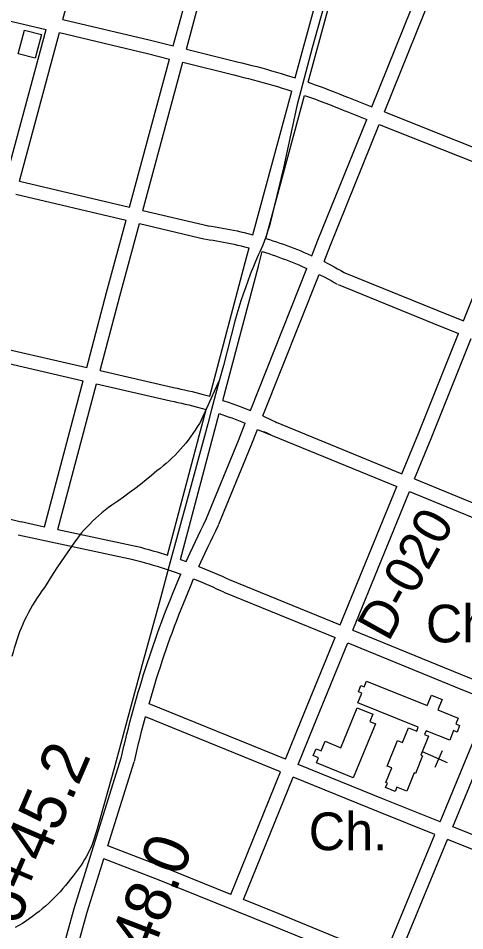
# Model space of a CAD drawing. Extents: x 3677843 to 3715951, y 511991 to 537744.
# Drawn here: x 3698067 to 3699050, y 530904 to 532913 of the extents above; entities that cross this region are included whole.
import ezdxf

# ---------------------------------------------------------------- set-up
doc = ezdxf.new("R2010")
doc.units = 0
for name, color, linetype in [('V-BLDG-OTLN', 7, 'Continuous'), ('V-RAIL-TRAK', 7, 'Continuous'), ('V-RIVR-RANG-IDEN', 7, 'Continuous'), ('V-ROAD-CNTR', 7, 'Continuous'), ('V-SITE-OTLN', 7, 'Continuous'), ('V-SITE-OTLN-IDEN', 7, 'Continuous'), ('V-SURV-IDEN', 7, 'Continuous')]:
    doc.layers.add(name, color=color, linetype=linetype)

msp = doc.modelspace()

# ---------------------------------------------------------------- linework, layer by layer
at = {"layer": 'V-BLDG-OTLN'}
for points in [[(3698118.6, 532876.7), (3698104.8, 532824.9), (3698067.3, 532834.8), (3698081.1, 532886.7)], [(3698833.6, 531453.1), (3698967.2, 531399.4), (3698976.6, 531422.7), (3699000.2, 531413.2), (3698990.9, 531390), (3699035.3, 531372.1), (3699030.3, 531359.4), (3699038.9, 531355.9), (3699033.1, 531341.3), (3699025.5, 531344.3), (3699017, 531323.1), (3698964.9, 531344.1), (3698961.6, 531335.7), (3698970.3, 531332.2), (3698953.5, 531290.5), (3698957.3, 531289), (3698941.6, 531250), (3698938.8, 531251.1), (3698922.7, 531211.2), (3698900.8, 531220), (3698896.9, 531210.4), (3698875.9, 531218.8), (3698879.9, 531228.8), (3698876.4, 531230.2), (3698889.3, 531262.3), (3698879.6, 531266.2), (3698902.2, 531322.5), (3698913.1, 531318.1), (3698926.2, 531350.6), (3698944.3, 531343.3), (3698947.7, 531351.8), (3698814.5, 531405.3), (3698823.3, 531427.2), (3698816.2, 531430.1), (3698821.7, 531443.9), (3698828.8, 531441.1)], [(3698853.5, 531359.1), (3698804.6, 531240.4), (3698724, 531273.6), (3698728.5, 531284.6), (3698716.6, 531289.5), (3698722.8, 531304.4), (3698734.3, 531299.6), (3698743.1, 531320.8), (3698777, 531306.8), (3698813.2, 531394.6), (3698847.6, 531380.4), (3698840.9, 531364.3)]]:
    msp.add_lwpolyline(points, close=True, dxfattribs=at)
at = {"layer": 'V-RAIL-TRAK'}
for p, q in [((3698482.2, 532054.2), (3698509.8, 532114.6)), ((3698470.4, 532028.5), (3698482.2, 532054.2)), ((3698492.9, 532051.4), (3698484.6, 532020))]:
    msp.add_line(p, q, dxfattribs=at)
for points in [[(3698761, 533015.6), (3698745.6, 532960.4), (3698713.9, 532847.8), (3698689.2, 532753.3)], [(3698689.2, 532753.3), (3698681.3, 532723), (3698679.8, 532716)], [(3698679.8, 532716), (3698650.9, 532583.7), (3698621.5, 532462), (3698619.3, 532453.7), (3698616.9, 532445.4), (3698614.3, 532437.2), (3698611.6, 532429.1), (3698608.6, 532421.1), (3698605.4, 532413.1), (3698602.1, 532405.2), (3698599.1, 532398.7)], [(3698599.1, 532398.7), (3698595.7, 532391.1), (3698589.6, 532377), (3698583.7, 532362.8), (3698580.3, 532354.4)], [(3698580.3, 532354.4), (3698577.9, 532348.5), (3698572.4, 532334.1), (3698567.2, 532319.6), (3698562.1, 532305.1), (3698557.2, 532290.5), (3698552.6, 532275.8), (3698548.2, 532261), (3698544, 532246.2), (3698518.7, 532148.1), (3698509.8, 532114.6), (3698492.9, 532051.4)], [(3698470.4, 532028.5), (3698470.3, 532028.4), (3698465.9, 532020.7), (3698461.4, 532013.2), (3698456.6, 532005.8), (3698451.7, 531998.5), (3698446.6, 531991.3), (3698441.3, 531984.2), (3698435.8, 531977.3), (3698430.2, 531970.5), (3698424.4, 531963.8), (3698418.4, 531957.3), (3698412.3, 531951), (3698406.1, 531944.8), (3698399.6, 531938.7), (3698393.1, 531932.8), (3698386.4, 531927.1), (3698379.5, 531921.5), (3698372.6, 531916.1), (3698360.6, 531906), (3698348.6, 531896.2), (3698336.4, 531886.5), (3698324, 531877), (3698311.5, 531867.6), (3698298.8, 531858.5), (3698286.1, 531849.6), (3698273.1, 531840.9), (3698265.8, 531835.4), (3698258.6, 531829.7), (3698251.5, 531823.9), (3698244.5, 531818), (3698237.7, 531811.8), (3698231, 531805.6), (3698224.5, 531799.2), (3698218.1, 531792.6), (3698211.8, 531785.9), (3698205.7, 531779.1), (3698189.9, 531757.3), (3698153.8, 531705.2), (3698144, 531690.1), (3698134.3, 531674.9), (3698124.8, 531659.5), (3698119.2, 531652), (3698113.8, 531644.3), (3698108.6, 531636.5)], [(3698484.6, 532020), (3698475.2, 531984.5), (3698440.9, 531860.4), (3698398.7, 531705.3), (3698380.2, 531635.8), (3698342.5, 531498.2), (3698308.8, 531373.5), (3698277.3, 531259), (3698240.7, 531128.1), (3698238.9, 531121), (3698236.9, 531114), (3698234.7, 531107), (3698232.2, 531100.1), (3698229.6, 531093.3), (3698226.8, 531086.5), (3698223.7, 531079.9), (3698220.5, 531073.3), (3698217.1, 531066.8), (3698213.4, 531060.5), (3698209.6, 531054.2), (3698205.6, 531048.1), (3698201.5, 531042), (3698197.1, 531036.2), (3698192.6, 531030.4), (3698187.9, 531024.8), (3698182.5, 531017.5), (3698176.9, 531010.4), (3698171.2, 531003.3), (3698165.3, 530996.5), (3698159.3, 530989.7), (3698153.1, 530983.1), (3698146.8, 530976.6), (3698140.3, 530970.2), (3698133.7, 530964), (3698127, 530958), (3698120.1, 530952.1), (3698113.1, 530946.3), (3698106, 530940.8), (3698098.7, 530935.3), (3698091.4, 530930.1), (3698083.9, 530924.9), (3698076.3, 530920), (3698068.6, 530915.2), (3698060.8, 530910.6)], [(3698108.6, 531636.5), (3698103.6, 531628.6), (3698098.8, 531620.6), (3698094.1, 531612.4), (3698089.6, 531604.2), (3698085.3, 531595.8), (3698081.2, 531587.4), (3698077.4, 531578.9), (3698073.7, 531570.3), (3698070.2, 531561.6), (3698066.9, 531552.8), (3698063.8, 531543.9), (3698060.9, 531535), (3698058.2, 531526), (3698055.7, 531517), (3698053.4, 531507.9)]]:
    msp.add_lwpolyline(points, dxfattribs=at)
at = {"layer": 'V-ROAD-CNTR'}
for points in [[(3698165.4, 532910.1), (3698192.4, 533010.5), (3698252.9, 533230.4)], [(3698408.3, 532852), (3698436.5, 532956.6), (3698494.5, 533171.7)], [(3698437.4, 532844.8), (3698465.5, 532948.7), (3698523.7, 533164.6)], [(3698677, 532781.5), (3698763.2, 533099.7)], [(3698705.5, 532771.9), (3698791.7, 533090.2)], [(3698845.4, 532717.7), (3698968.3, 533022.6)], [(3698873.3, 532706.6), (3698996.2, 533011.4)], [(3697708.9, 532987.2), (3698128.5, 532888)], [(3698165.4, 532910.1), (3698358.5, 532864.4), (3698408.3, 532852)], [(3698040.8, 532561.2), (3698128.5, 532888)], [(3698070, 532554.3), (3698157.7, 532881.1)], [(3698157.7, 532881.1), (3698351.5, 532835.2), (3698400.5, 532823)], [(3698437.4, 532844.8), (3698548.9, 532817)], [(3698312.4, 532496.8), (3698400.5, 532823)], [(3698341.6, 532489.9), (3698429.6, 532815.8)], [(3698429.6, 532815.8), (3698541.6, 532787.9)], [(3698548.7, 532817.1), (3698559.6, 532814.5), (3698570.5, 532811.8), (3698581.4, 532809.1), (3698592.2, 532806.3), (3698603.1, 532803.4), (3698613.9, 532800.4), (3698624.7, 532797.4), (3698635.5, 532794.2), (3698646.3, 532791), (3698657, 532787.7), (3698677, 532781.5)], [(3698541.8, 532787.9), (3698552.6, 532785.3), (3698563.2, 532782.7), (3698573.9, 532780), (3698584.6, 532777.3), (3698595.2, 532774.4), (3698605.9, 532771.5), (3698616.5, 532768.5), (3698627, 532765.5), (3698637.6, 532762.3), (3698648.1, 532759.1), (3698658.6, 532755.8), (3698669.1, 532752.4)], [(3698705.5, 532771.9), (3698720.9, 532766.4), (3698731.5, 532762.6), (3698742, 532758.7), (3698752.5, 532754.7), (3698763, 532750.7), (3698773.4, 532746.5), (3698783.8, 532742.3), (3698794.2, 532738.1), (3698798, 532736.5)], [(3698583.5, 532436.2), (3698669.1, 532752.4)], [(3698612.3, 532428), (3698697.6, 532742.8)], [(3698697.6, 532742.8), (3698710.8, 532738.2), (3698721.2, 532734.4), (3698731.5, 532730.6), (3698741.8, 532726.7), (3698752.1, 532722.7), (3698762.3, 532718.7), (3698772.5, 532714.6), (3698782.7, 532710.4), (3698786.4, 532708.8)], [(3698797.7, 532736.6), (3698845.4, 532717.7)], [(3698786.7, 532708.7), (3698834.2, 532689.9)], [(3698873.3, 532706.6), (3699182.7, 532583.8)], [(3698713.4, 532389.9), (3698727, 532424.1), (3698834.2, 532689.9)], [(3698740.5, 532376.9), (3698754.9, 532413), (3698862, 532678.8)], [(3698862, 532678.8), (3699171.6, 532556)], [(3698070, 532554.3), (3698312.4, 532496.8)], [(3699047.5, 532246.5), (3699171.6, 532556)], [(3698062.2, 532525.3), (3698304.6, 532467.9)], [(3698341.6, 532489.9), (3698485.9, 532455.7)], [(3698217.9, 532143.7), (3698261.7, 532308.9), (3698304.6, 532467.9)], [(3698247.2, 532136.9), (3698290.7, 532301.1), (3698333.8, 532460.9)], [(3698333.8, 532460.9), (3698479, 532426.5)], [(3698484.5, 532456), (3698492.5, 532454.9), (3698500.6, 532453.6), (3698508.7, 532452.3), (3698516.8, 532450.9), (3698524.8, 532449.5), (3698532.8, 532447.9), (3698540.9, 532446.3), (3698548.9, 532444.6), (3698556.9, 532442.8), (3698564.8, 532440.9), (3698572.8, 532439), (3698583.5, 532436.2)], [(3698480.3, 532426.3), (3698488.2, 532425.2), (3698496, 532424), (3698503.8, 532422.7), (3698511.5, 532421.4), (3698519.3, 532420), (3698527, 532418.5), (3698534.7, 532416.9), (3698542.5, 532415.3), (3698550.1, 532413.5), (3698557.8, 532411.7), (3698565.5, 532409.9), (3698575.6, 532407.3)], [(3698612.3, 532428), (3698620, 532425.6), (3698627.8, 532423.1), (3698635.6, 532420.6), (3698643.3, 532417.9), (3698651, 532415.2), (3698658.7, 532412.4), (3698666.4, 532409.5), (3698674, 532406.5), (3698681.6, 532403.5), (3698689.2, 532400.4), (3698696.7, 532397.2), (3698704.2, 532394), (3698713.4, 532389.9)], [(3698488.6, 532080.4), (3698566.9, 532374.9), (3698575.6, 532407.3)], [(3698517.3, 532071.5), (3698595.9, 532367.1), (3698604.5, 532399.1)], [(3698604.5, 532399.1), (3698618.5, 532394.6), (3698626, 532392.1), (3698633.4, 532389.6), (3698640.9, 532387), (3698648.3, 532384.2), (3698655.7, 532381.5), (3698663, 532378.6), (3698670.3, 532375.7), (3698677.6, 532372.7), (3698684.9, 532369.6), (3698692.1, 532366.5), (3698702.3, 532361.9)], [(3698740.5, 532376.9), (3698748.5, 532372.9), (3698755.8, 532369.1), (3698763, 532365.2), (3698770.2, 532361.3), (3698777.3, 532357.3), (3698784.4, 532353.3), (3698784.6, 532353.2)], [(3698578.2, 532049.1), (3698702.3, 532361.9)], [(3698605.8, 532037.2), (3698729.5, 532348.9)], [(3698729.5, 532348.9), (3698741.8, 532342.5), (3698748.8, 532338.8), (3698755.7, 532335.1), (3698762.6, 532331.2), (3698769.4, 532327.3), (3698769.5, 532327.2)], [(3698782.7, 532354.1), (3698991.2, 532269.4), (3699047.5, 532246.5)], [(3698771.4, 532326.3), (3698979.9, 532241.6), (3699036.3, 532218.7)], [(3698911.9, 531909.8), (3698948.2, 531998.8), (3699036.3, 532218.7)], [(3698939.6, 531898.5), (3698976, 531987.5), (3699064.1, 532207.4)], [(3697974.8, 532199.7), (3698217.9, 532143.7)], [(3697967, 532170.7), (3698210.2, 532114.7)], [(3698247.2, 532136.9), (3698409, 532099.6)], [(3698125.1, 531793.4), (3698210.2, 532114.7)], [(3698154.5, 531787.2), (3698239.5, 532107.9)], [(3698239.5, 532107.9), (3698402.2, 532070.4)], [(3698408.5, 532099.7), (3698416.8, 532098.1), (3698425.1, 532096.4), (3698433.4, 532094.6), (3698441.7, 532092.7), (3698450, 532090.7), (3698458.2, 532088.7), (3698466.4, 532086.5), (3698474.6, 532084.3), (3698488.6, 532080.4)], [(3698402.7, 532070.3), (3698410.8, 532068.7), (3698418.8, 532067), (3698426.9, 532065.3), (3698434.9, 532063.5), (3698442.9, 532061.6), (3698450.8, 532059.6), (3698458.8, 532057.5), (3698480.9, 532051.6)], [(3698517.3, 532071.5), (3698531.4, 532066.7), (3698539.5, 532063.9), (3698547.4, 532061), (3698555.4, 532058), (3698563.3, 532054.9), (3698578.2, 532049.1)], [(3698395.7, 531730.8), (3698480.9, 532051.6)], [(3698424.1, 531721.1), (3698509.6, 532042.6)], [(3698509.6, 532042.6), (3698529.3, 532035.6), (3698537.1, 532032.8), (3698544.8, 532030), (3698552.4, 532027), (3698567.1, 532021.2)], [(3698605.8, 532037.2), (3698625.6, 532027.8), (3698633.3, 532024.1), (3698635.7, 532022.9)], [(3698634.7, 532023.3), (3698911.9, 531909.8)], [(3698481.1, 531810), (3698552, 531983.1), (3698567.1, 532021.2)], [(3698508.9, 531798.7), (3698579.9, 531971.9), (3698594, 532007.6)], [(3698594, 532007.6), (3698900.5, 531882.1)], [(3698607.3, 532003.3), (3698612.6, 532000.8), (3698620, 531997.2), (3698622.4, 531996)], [(3698939.6, 531898.5), (3699252.4, 531770.4)], [(3698776, 531577), (3698900.5, 531882.1)], [(3698803.8, 531565.7), (3698928.3, 531870.7)], [(3698928.3, 531870.7), (3699241.2, 531742.6)], [(3697880.9, 531852.7), (3698074, 531804.3)], [(3698073.5, 531804.5), (3698125.1, 531793.4)], [(3698437, 531716.5), (3698445.8, 531736), (3698451.5, 531748.5), (3698457.3, 531760.9), (3698463.1, 531773.2), (3698469.1, 531785.5), (3698475, 531797.8), (3698481.1, 531810), (3698481.6, 531811)], [(3698154.5, 531787.2), (3698326.2, 531750.5)], [(3698465, 531706), (3698478.7, 531735.9), (3698484.4, 531748.1), (3698490.2, 531760.3), (3698496.1, 531772.5), (3698502, 531784.6), (3698508, 531796.7), (3698508.4, 531797.7)], [(3698067.2, 531775.1), (3698319.9, 531721.2)], [(3698326.8, 531750.4), (3698336, 531748), (3698345.3, 531745.5), (3698354.5, 531743), (3698363.7, 531740.4), (3698372.9, 531737.7), (3698395.7, 531730.8)], [(3698319.3, 531721.3), (3698328.4, 531719), (3698337.4, 531716.6), (3698346.4, 531714.1), (3698355.4, 531711.6), (3698364.3, 531708.9), (3698373.2, 531706.2), (3698382.1, 531703.5), (3698391, 531700.6), (3698399.8, 531697.7), (3698408.6, 531694.7), (3698425, 531689)], [(3698424.1, 531721.1), (3698437, 531716.5)], [(3698465, 531706), (3698489.9, 531695.7), (3698498.7, 531691.9), (3698507.4, 531688.1), (3698516.2, 531684.1), (3698524.9, 531680.2), (3698531.8, 531676.9)], [(3698293.7, 531283.3), (3698296.7, 531296.6), (3698299.8, 531309.9), (3698303, 531323.2), (3698306.3, 531336.5), (3698309.7, 531349.8), (3698313.1, 531363), (3698316.6, 531376.2), (3698320.2, 531389.4), (3698323.8, 531402.6), (3698327.6, 531415.7), (3698331.4, 531428.8), (3698335.3, 531441.9), (3698339.3, 531455), (3698343.3, 531468.1), (3698347.4, 531481.1), (3698351.6, 531494.1), (3698355.9, 531507.1), (3698360.3, 531520.1), (3698364.7, 531533), (3698369.2, 531545.9), (3698373.8, 531558.8), (3698378.4, 531571.6), (3698383.2, 531584.5), (3698388, 531597.3), (3698392.9, 531610), (3698397.8, 531622.8), (3698402.9, 531635.5), (3698408, 531648.2), (3698413.2, 531660.8), (3698418.4, 531673.4), (3698425, 531689)], [(3698355.2, 531403.7), (3698364, 531433.3), (3698367.9, 531446.2), (3698371.9, 531459.1), (3698376, 531472), (3698380.1, 531484.8), (3698384.4, 531497.6), (3698388.7, 531510.4), (3698393, 531523.2), (3698397.5, 531535.9), (3698402, 531548.6), (3698406.6, 531561.3), (3698411.3, 531574), (3698416, 531586.6), (3698420.9, 531599.2), (3698425.7, 531611.8), (3698430.7, 531624.3), (3698435.8, 531636.9), (3698440.9, 531649.3), (3698446.1, 531661.8), (3698453.1, 531678.3)], [(3698453.1, 531678.3), (3698469.6, 531671.6), (3698478.2, 531668), (3698486.8, 531664.4), (3698495.3, 531660.6), (3698503.8, 531656.8), (3698512.3, 531652.9), (3698519.1, 531649.7)], [(3698531.2, 531677.2), (3698776, 531577)], [(3698519.8, 531649.4), (3698764.7, 531549.3)], [(3698803.8, 531565.7), (3699056.6, 531462.3), (3699117.5, 531437.7)], [(3698655.7, 531281.2), (3698690.1, 531366.4), (3698764.7, 531549.3)], [(3698683.4, 531269.9), (3698717.8, 531355.1), (3698792.5, 531537.9)], [(3698792.5, 531537.9), (3699045.3, 531434.5), (3699106, 531410)], [(3698655.7, 531281.2), (3698355.2, 531403.7)], [(3698995.9, 531143.7), (3699106, 531410)], [(3699023.8, 531132.6), (3699133.8, 531398.8)], [(3698322.9, 531276.7), (3698326, 531289.9), (3698329, 531303), (3698332.2, 531316.1), (3698335.4, 531329.2), (3698338.7, 531342.3), (3698347.1, 531374.6)], [(3698644.4, 531253.4), (3698347.1, 531374.6)], [(3698085.5, 530623.9), (3698122.6, 530714), (3698159.3, 530841.1), (3698190.3, 530953), (3698294, 531284.5)], [(3698264.8, 531090.7), (3698322.6, 531275.5)], [(3698995.9, 531143.7), (3698871.6, 531193.2), (3698683.4, 531269.9)], [(3698535.4, 530983.5), (3698644.4, 531253.4)], [(3698563.2, 530972.3), (3698672.2, 531242.1)], [(3698984.5, 531116), (3698860.4, 531165.4), (3698672.2, 531242.1)], [(3699300, 531022.6), (3699023.8, 531132.6)], [(3698872.9, 530845.9), (3698984.5, 531116)], [(3698900.7, 530834.5), (3699012.4, 531104.9)], [(3699288.8, 530994.7), (3699012.4, 531104.9)], [(3698535.4, 530983.5), (3698388.2, 531043), (3698264.8, 531090.7)], [(3698111.9, 530609), (3698151, 530704.2), (3698188.2, 530833), (3698219.1, 530944.5), (3698255.8, 531062)], [(3698861.4, 530818.2), (3698628.3, 530913.7), (3698377.2, 531015.1), (3698255.8, 531062)], [(3698872.9, 530845.9), (3698639.6, 530941.5), (3698563.2, 530972.3)]]:
    msp.add_lwpolyline(points, dxfattribs=at)
at = {"layer": 'V-SITE-OTLN'}
for p, q in [((3698984.9, 531263.7), (3699001, 531300.3)), ((3698956.3, 531298.1), (3699011.3, 531274))]:
    msp.add_line(p, q, dxfattribs=at)

# ---------------------------------------------------------------- texts
at = {"layer": 'V-RIVR-RANG-IDEN'}
msp.add_text('D-020', height=83, rotation=61.0183, dxfattribs=at).set_placement((3698882.2, 531537.9))
at = {"layer": 'V-SITE-OTLN-IDEN'}
for p in [(3698964.6, 531538.6), (3698706.6, 531081.1)]:
    msp.add_text('Ch.', height=83, dxfattribs=at).set_placement(p)
at = {"layer": 'V-SURV-IDEN'}
for s, rotation, p in [('   676+45.2   ', 66.7437, (3697962.6, 530670.8)), ('   679+48.0   ', 68.9909, (3698211.9, 530461.5))]:
    msp.add_text(s, height=100, rotation=rotation, dxfattribs=at).set_placement(p)

doc.saveas('drawing.dxf')
